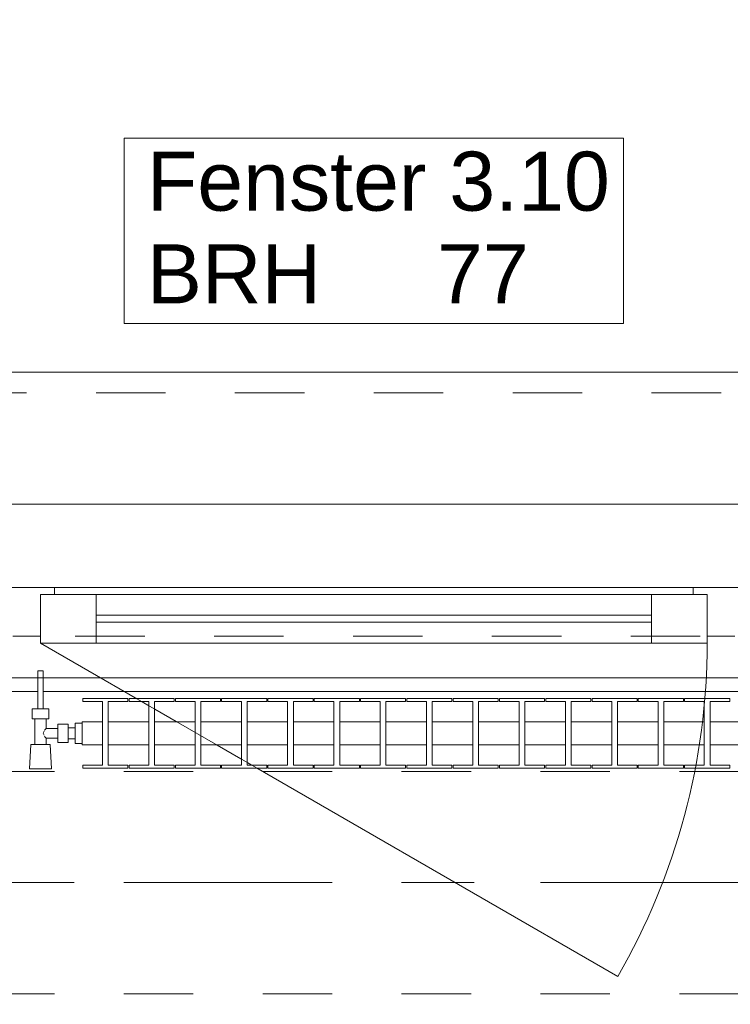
# Model space of a CAD drawing. Header units: metres. Extents: x -4 to 99, y -11 to 17.
# Tile 342 of 656: x 27.03 to 28.05, y 12.97 to 14.39. Entities that reach past the tile are written whole.
import ezdxf

# ---------------------------------------------------------------- set-up
doc = ezdxf.new("R2010")
doc.units = ezdxf.units.M
doc.header["$MEASUREMENT"] = 0
for name, pattern in [('Achse', [0.2, 0.1, -0.05, 0, -0.05]), ('Strichlinie doppelt', [0.546806, 0.264583, -0.105833, 0.070556, -0.105833]), ('Strichlinie eng', [0.115, 0.075, -0.04]), ('Untersicht', [0.1, 0.075, -0.025]), ('Wipeout_Contour', [1, 0, -1])]:
    doc.linetypes.add(name, pattern=pattern)
for name, color, linetype in [('152 - Bemaßung_ Beschriftung.Ausbau', 7, 'Continuous'), ('451 - Universal.Achsen Raster', 7, 'Continuous'), ('603 - Struktur.Bodenplatte_ Decke Roh', 7, 'Continuous'), ('604 - Struktur.Wand Aussen', 7, 'Continuous'), ('608 - Struktur.Träger', 7, 'Continuous'), ('650 - Abdeckung.Fußboden Aufbau', 7, 'Continuous'), ('801 - HKLSE.Heizung_ Klima_ Lüftung', 7, 'Continuous'), ('Neubau_605 - Struktur.Wand Innen', 7, 'Continuous'), ('Neubau_653 - Abdeckung.TB Verkofferung', 7, 'Continuous')]:
    doc.layers.add(name, color=color, linetype=linetype)
doc.styles.add('ERSTELLTER_STIL_2', font='txt')
doc.dimstyles.new('ERSTELLTER_STIL__2', dxfattribs={"dimtxt": 0.1, "dimasz": 0.0532, "dimexe": 0.18, "dimexo": 0.0625, "dimgap": 0, "dimtad": 1, "dimtih": 1, "dimtoh": 1, "dimzin": 0, "dimdsep": 46, "dimtxsty": 'ERSTELLTER_STIL_2', "dimblk": 'ARROWHEAD_2', "dimblk1": 'ARROWHEAD_2', "dimblk2": 'ARROWHEAD_2', "dimcen": 0.09, "dimse1": 1, "dimse2": 1, "dimclrd": 7, "dimclre": 7, "dimclrt": 7, "dimazin": 0, "dimtfac": 1, "dimtdec": 4, "dimtmove": 0, "dimatfit": 3, "dimfxl": 1, "dimtolj": 1, "dimtzin": 0, "dimarcsym": 0})

# ---------------------------------------------------------------- blocks, each defined once
blk = doc.blocks.new('*D242')
at = {"layer": '152 - Bemaßung_ Beschriftung.Ausbau', "color": 7, "linetype": 'Continuous', "lineweight": 5}
for p, q in [((26.34, 14.8025), (26.34, 14.9075)), ((28.74, 14.8025), (28.74, 14.9075)), ((26.3602, 14.89), (26.3198, 14.82)), ((28.7602, 14.89), (28.7198, 14.82)), ((26.34, 14.855), (28.74, 14.855))]:
    blk.add_line(p, q, dxfattribs=at)
at = {"layer": '152 - Bemaßung_ Beschriftung.Ausbau', "color": 7, "lineweight": 5, "char_height": 0.1, "attachment_point": 7, "style": 'ERSTELLTER_STIL_2'}
for s, insert in [('\\A1;{\\pql;\\fArial|b0|i0|c0|p38;2,40}', (27.407, 14.875)), ('\\A1;{\\pql;\\fArial|b0|i0|c0|p38;2,01}', (27.407, 14.735))]:
    blk.add_mtext(s, dxfattribs=dict(at, insert=insert))
blk = doc.blocks.new('ARROWHEAD_2')
at = {"color": 0, "linetype": 'Continuous', "lineweight": 0}
for p, q in [((-0.378, -0.655), (0.378, 0.655)), ((0, 0), (-1, 0))]:
    blk.add_line(p, q, dxfattribs=at)
blk = doc.blocks.new('*D275')
at = {"layer": '152 - Bemaßung_ Beschriftung.Ausbau', "color": 7, "linetype": 'Continuous', "lineweight": 5}
for p, q in [((25.82, 15.3025), (25.82, 15.4075)), ((29.23, 15.3025), (29.23, 15.4075)), ((25.8402, 15.39), (25.7998, 15.32)), ((29.2502, 15.39), (29.2098, 15.32)), ((25.82, 15.355), (29.23, 15.355))]:
    blk.add_line(p, q, dxfattribs=at)
at = {"layer": '152 - Bemaßung_ Beschriftung.Ausbau', "color": 7, "lineweight": 5, "char_height": 0.1, "attachment_point": 7, "style": 'ERSTELLTER_STIL_2'}
for s, insert in [('\\A1;{\\pql;\\fArial|b0|i0|c0|p38;3,41}', (27.3161, 15.375)), ('\\A1;{\\pql;\\fArial|b0|i0|c0|p38;17}', (29.058, 15.375))]:
    blk.add_mtext(s, dxfattribs=dict(at, insert=insert))
blk = doc.blocks.new('*D314')
at = {"layer": '152 - Bemaßung_ Beschriftung.Ausbau', "color": 7, "linetype": 'Continuous', "lineweight": 5}
for p, q in [((25.88, 15.8025), (25.88, 15.9075)), ((29.18, 15.8025), (29.18, 15.9075)), ((25.9002, 15.89), (25.8598, 15.82)), ((29.2002, 15.89), (29.1598, 15.82)), ((25.58, 15.855), (25.88, 15.855)), ((25.88, 15.855), (29.18, 15.855))]:
    blk.add_line(p, q, dxfattribs=at)
at = {"layer": '152 - Bemaßung_ Beschriftung.Ausbau', "color": 7, "lineweight": 5, "insert": (27.397, 15.875), "char_height": 0.1, "attachment_point": 7, "style": 'ERSTELLTER_STIL_2'}
blk.add_mtext('\\A1;{\\pql;\\fArial|b0|i0|c0|p38;3,30}', dxfattribs=at)

msp = doc.modelspace()

# ---------------------------------------------------------------- linework, layer by layer
at = {"layer": '451 - Universal.Achsen Raster', "color": 160, "linetype": 'Strichlinie doppelt', "lineweight": 9, "true_color": 0x3232ff}
msp.add_line((64.935, 13.15), (-3.175, 13.15), dxfattribs=at)
at = {"layer": '603 - Struktur.Bodenplatte_ Decke Roh', "color": 7, "linetype": 'Continuous', "lineweight": 18, "flags": 128}
msp.add_lwpolyline([(47.48, 13.695), (14.78, 13.695), (14.78, 13), (14.84, 13), (14.84, 8.585), (13.03, 8.585), (13.03, 8.725), (11.41, 8.725), (11.41, 13), (11.48, 13), (11.48, 13.695), (-0.015, 13.695), (-0.015, 0.005)], dxfattribs=at)
at = {"layer": '604 - Struktur.Wand Aussen', "color": 7, "linetype": 'Continuous', "lineweight": 9}
msp.add_line((28.64, 13.885), (26.44, 13.885), dxfattribs=at)
at = {"layer": '604 - Struktur.Wand Aussen', "color": 7, "linetype": 'Strichlinie eng', "lineweight": 9}
msp.add_line((28.64, 13.855), (26.44, 13.855), dxfattribs=at)
at = {"layer": '604 - Struktur.Wand Aussen', "color": 7, "linetype": 'Continuous', "lineweight": 13}
for p, q in [((27, 13.575), (27.04, 13.575)), ((27.04, 13.575), (27.08, 13.575)), ((27.08, 13.575), (28, 13.575)), ((27.08, 13.575), (27.08, 13.565)), ((28, 13.565), (28, 13.575)), ((28, 13.575), (28.04, 13.575)), ((28.04, 13.575), (28.08, 13.575)), ((27.08, 13.565), (27.06, 13.565)), ((27.06, 13.565), (27.06, 13.505)), ((27.06, 13.495), (27.06, 13.565)), ((27.06, 13.565), (27.14, 13.565)), ((27.14, 13.565), (27.94, 13.565)), ((27.14, 13.565), (27.14, 13.495)), ((27.94, 13.495), (27.94, 13.565)), ((27.94, 13.565), (28.02, 13.565)), ((28.02, 13.565), (28, 13.565)), ((28.02, 13.505), (28.02, 13.565)), ((28.02, 13.565), (28.02, 13.495)), ((27.14, 13.535), (27.94, 13.535)), ((27.94, 13.525), (27.14, 13.525)), ((27.04, 13.505), (27.02, 13.505)), ((27.06, 13.505), (27.04, 13.505)), ((28.04, 13.505), (28.02, 13.505)), ((28.06, 13.505), (28.04, 13.505)), ((27.14, 13.495), (27.06, 13.495)), ((27.94, 13.495), (27.14, 13.495)), ((28.02, 13.495), (27.94, 13.495))]:
    msp.add_line(p, q, dxfattribs=at)
at = {"layer": '604 - Struktur.Wand Aussen', "color": 7, "linetype": 'Continuous', "lineweight": 9, "flags": 128}
msp.add_lwpolyline([(27.1806, 13.955), (27.8994, 13.955), (27.8994, 14.0886), (27.8994, 14.2221), (27.1806, 14.2221), (27.1806, 14.0886)], close=True, dxfattribs=at)
at = {"layer": '608 - Struktur.Träger', "color": 7, "linetype": 'Achse', "lineweight": 9}
msp.add_line((14.78, 13.15), (47.48, 13.15), dxfattribs=at)
at = {"layer": '608 - Struktur.Träger', "color": 7, "linetype": 'Untersicht', "lineweight": 13}
msp.add_line((14.78, 12.99), (47.48, 12.99), dxfattribs=at)
at = {"layer": '650 - Abdeckung.Fußboden Aufbau', "color": 7, "linetype": 'Continuous', "lineweight": 13, "flags": 128}
msp.add_lwpolyline([(29.4, 10.78), (29.23, 10.78), (29.23, 12.99), (29.17, 12.99), (29.17, 13.445), (25.89, 13.445), (25.89, 12.99), (25.82, 12.99), (25.82, 10.78), (25.65, 10.78)], dxfattribs=at)
at = {"layer": 'Neubau_605 - Struktur.Wand Innen', "color": 1, "linetype": 'Continuous', "lineweight": 13, "flags": 128}
for points in [[(29.17, 13.445), (25.95, 13.445)], [(25.95, 13.425), (29.17, 13.425)]]:
    msp.add_lwpolyline(points, dxfattribs=at)
at = {"layer": 'Neubau_653 - Abdeckung.TB Verkofferung', "color": 1, "linetype": 'Untersicht', "lineweight": 9}
msp.add_line((15.11, 13.505), (47.24, 13.505), dxfattribs=at)

# ---------------------------------------------------------------- texts
at = {"layer": '604 - Struktur.Wand Aussen', "color": 7, "lineweight": 9, "char_height": 0.085, "style": 'ERSTELLTER_STIL_2'}
for s, insert, attachment_point in [('\\A1;{\\pql;\\pt0;\\fArial|b0|i0|c0|p38;Fenster 3.10}', (27.2132, 14.1163), 7), ('\\A1;{\\pql;\\pt0;\\fArial|b0|i0|c0|p38;}', (27.7599, 14.0886), 1), ('\\A1;{\\pql;\\pt0;\\fArial|b0|i0|c0|p38;BRH}', (27.2132, 14.0691), 1), ('\\A1;{\\pql;\\pt0,0.05;\\fArial|b0|i0|c0|p38;77\\fArial|b0|i0|c0|p38;\\A1{\\H.66x;\\S^  ;}\\fArial|b0|i0|c0|p38;\\fArial|b0|i0|c0|p38;\\A1{\\H.66x;\\S^  ;}}', (27.6309, 14.0691), 1)]:
    msp.add_mtext(s, dxfattribs=dict(at, insert=insert, attachment_point=attachment_point))

# ---------------------------------------------------------------- dimensions: what is measured, and where the dimension line sits
at = {"layer": '152 - Bemaßung_ Beschriftung.Ausbau', "color": 7, "linetype": 'Continuous', "lineweight": 5}
dim = msp.add_linear_dim(base=(28.74, 14.855), p1=(26.34, 13.575), p2=(28.74, 13.575), dimstyle='ERSTELLTER_STIL__2', dxfattribs=at)
dim.commit()
dim.dimension.update_dxf_attribs({"geometry": '*D242', "text_midpoint": (27.5369, 14.925), "dimtype": 160})

# ---------------------------------------------------------------- next in the draw order: wipeouts: each hides what was drawn before it
at = {"color": 254, "linetype": 'Wipeout_Contour', "lineweight": 0, "ltscale": 7487.470756}
msp.add_wipeout([(27.12, 13.3817), (27.12, 13.3483), (27.1492, 13.3483), (27.1492, 13.3192), (27.1208, 13.3192), (27.1208, 13.315), (27.1858, 13.315), (27.1858, 13.3192), (27.1575, 13.3192), (27.1575, 13.3483), (27.2158, 13.3483), (27.2158, 13.3192), (27.1875, 13.3192), (27.1875, 13.315), (27.2525, 13.315), (27.2525, 13.3192), (27.2242, 13.3192), (27.2242, 13.3483), (27.2825, 13.3483), (27.2825, 13.3192), (27.2542, 13.3192), (27.2542, 13.315), (27.3192, 13.315), (27.3192, 13.3192), (27.2908, 13.3192), (27.2908, 13.3483), (27.3492, 13.3483), (27.3492, 13.3192), (27.3208, 13.3192), (27.3208, 13.315), (27.3858, 13.315), (27.3858, 13.3192), (27.3575, 13.3192), (27.3575, 13.3483), (27.4158, 13.3483), (27.4158, 13.3192), (27.3875, 13.3192), (27.3875, 13.315), (27.4525, 13.315), (27.4525, 13.3192), (27.4242, 13.3192), (27.4242, 13.3483), (27.4825, 13.3483), (27.4825, 13.3192), (27.4542, 13.3192), (27.4542, 13.315), (27.5192, 13.315), (27.5192, 13.3192), (27.4908, 13.3192), (27.4908, 13.3483), (27.5492, 13.3483), (27.5492, 13.3192), (27.5208, 13.3192), (27.5208, 13.315), (27.5858, 13.315), (27.5858, 13.3192), (27.5575, 13.3192), (27.5575, 13.3483), (27.6158, 13.3483), (27.6158, 13.3192), (27.5875, 13.3192), (27.5875, 13.315), (27.6525, 13.315), (27.6525, 13.3192), (27.6242, 13.3192), (27.6242, 13.3483), (27.6825, 13.3483), (27.6825, 13.3192), (27.6542, 13.3192), (27.6542, 13.315), (27.7192, 13.315), (27.7192, 13.3192), (27.6908, 13.3192), (27.6908, 13.3483), (27.7492, 13.3483), (27.7492, 13.3192), (27.7208, 13.3192), (27.7208, 13.315), (27.7858, 13.315), (27.7858, 13.3192), (27.7575, 13.3192), (27.7575, 13.3483), (27.8158, 13.3483), (27.8158, 13.3192), (27.7875, 13.3192), (27.7875, 13.315), (27.8525, 13.315), (27.8525, 13.3192), (27.8242, 13.3192), (27.8242, 13.3483), (27.8825, 13.3483), (27.8825, 13.3192), (27.8542, 13.3192), (27.8542, 13.315), (27.9192, 13.315), (27.9192, 13.3192), (27.8908, 13.3192), (27.8908, 13.3483), (27.9492, 13.3483), (27.9492, 13.3192), (27.9208, 13.3192), (27.9208, 13.315), (27.9858, 13.315), (27.9858, 13.3192), (27.9575, 13.3192), (27.9575, 13.3483), (28.0158, 13.3483), (28.0158, 13.3192), (27.9875, 13.3192), (27.9875, 13.315), (28.0525, 13.315), (28.0525, 13.3192), (28.0242, 13.3192), (28.0242, 13.3483), (28.0825, 13.3483), (28.0825, 13.3192), (28.0542, 13.3192), (28.0542, 13.315), (28.1192, 13.315), (28.1192, 13.3192), (28.0908, 13.3192), (28.0908, 13.3483), (28.12, 13.3483), (28.12, 13.3817), (28.0908, 13.3817), (28.0908, 13.4108), (28.1192, 13.4108), (28.1192, 13.415), (28.0542, 13.415), (28.0542, 13.4108), (28.0825, 13.4108), (28.0825, 13.3817), (28.0242, 13.3817), (28.0242, 13.4108), (28.0525, 13.4108), (28.0525, 13.415), (27.9875, 13.415), (27.9875, 13.4108), (28.0158, 13.4108), (28.0158, 13.3817), (27.9575, 13.3817), (27.9575, 13.4108), (27.9858, 13.4108), (27.9858, 13.415), (27.9208, 13.415), (27.9208, 13.4108), (27.9492, 13.4108), (27.9492, 13.3817), (27.8908, 13.3817), (27.8908, 13.4108), (27.9192, 13.4108), (27.9192, 13.415), (27.8542, 13.415), (27.8542, 13.4108), (27.8825, 13.4108), (27.8825, 13.3817), (27.8242, 13.3817), (27.8242, 13.4108), (27.8525, 13.4108), (27.8525, 13.415), (27.7875, 13.415), (27.7875, 13.4108), (27.8158, 13.4108), (27.8158, 13.3817), (27.7575, 13.3817), (27.7575, 13.4108), (27.7858, 13.4108), (27.7858, 13.415), (27.7208, 13.415), (27.7208, 13.4108), (27.7492, 13.4108), (27.7492, 13.3817), (27.6908, 13.3817), (27.6908, 13.4108), (27.7192, 13.4108), (27.7192, 13.415), (27.6542, 13.415), (27.6542, 13.4108), (27.6825, 13.4108), (27.6825, 13.3817), (27.6242, 13.3817), (27.6242, 13.4108), (27.6525, 13.4108), (27.6525, 13.415), (27.5875, 13.415), (27.5875, 13.4108), (27.6158, 13.4108), (27.6158, 13.3817), (27.5575, 13.3817), (27.5575, 13.4108), (27.5858, 13.4108), (27.5858, 13.415), (27.5208, 13.415), (27.5208, 13.4108), (27.5492, 13.4108), (27.5492, 13.3817), (27.4908, 13.3817), (27.4908, 13.4108), (27.5192, 13.4108), (27.5192, 13.415), (27.4542, 13.415), (27.4542, 13.4108), (27.4825, 13.4108), (27.4825, 13.3817), (27.4242, 13.3817), (27.4242, 13.4108), (27.4525, 13.4108), (27.4525, 13.415), (27.3875, 13.415), (27.3875, 13.4108), (27.4158, 13.4108), (27.4158, 13.3817), (27.3575, 13.3817), (27.3575, 13.4108), (27.3858, 13.4108), (27.3858, 13.415), (27.3208, 13.415), (27.3208, 13.4108), (27.3492, 13.4108), (27.3492, 13.3817), (27.2908, 13.3817), (27.2908, 13.4108), (27.3192, 13.4108), (27.3192, 13.415), (27.2542, 13.415), (27.2542, 13.4108), (27.2825, 13.4108), (27.2825, 13.3817), (27.2242, 13.3817), (27.2242, 13.4108), (27.2525, 13.4108), (27.2525, 13.415), (27.1875, 13.415), (27.1875, 13.4108), (27.2158, 13.4108), (27.2158, 13.3817), (27.1575, 13.3817), (27.1575, 13.4108), (27.1858, 13.4108), (27.1858, 13.415), (27.1208, 13.415), (27.1208, 13.4108), (27.1492, 13.4108), (27.1492, 13.3817)], dxfattribs=at).dxf.layer = '801 - HKLSE.Heizung_ Klima_ Lüftung'

# ---------------------------------------------------------------- next in the draw order: linework, layer by layer
at = {"layer": '604 - Struktur.Wand Aussen', "color": 7, "linetype": 'Continuous', "lineweight": 9}
msp.add_arc((27.06, 13.495), 0.96, 330, 0, dxfattribs=at)
at = {"layer": '801 - HKLSE.Heizung_ Klima_ Lüftung', "color": 7, "linetype": 'Continuous', "lineweight": 5}
for p, q in [((27.1858, 13.4108), (27.1858, 13.415)), ((27.1875, 13.415), (27.1875, 13.4108)), ((27.2525, 13.415), (27.1875, 13.415)), ((27.1875, 13.415), (27.1875, 13.4108)), ((27.2525, 13.4108), (27.2525, 13.415)), ((27.2525, 13.4108), (27.2525, 13.415)), ((27.3192, 13.415), (27.2542, 13.415)), ((27.2542, 13.415), (27.2542, 13.4108)), ((27.3192, 13.4108), (27.3192, 13.415)), ((27.3192, 13.4108), (27.3192, 13.415)), ((27.3858, 13.415), (27.3208, 13.415)), ((27.3208, 13.415), (27.3208, 13.4108)), ((27.3858, 13.4108), (27.3858, 13.415)), ((27.3875, 13.415), (27.3875, 13.4108)), ((27.4525, 13.415), (27.3875, 13.415)), ((27.3875, 13.415), (27.3875, 13.4108)), ((27.4525, 13.4108), (27.4525, 13.415)), ((27.4525, 13.4108), (27.4525, 13.415)), ((27.5192, 13.415), (27.4542, 13.415)), ((27.4542, 13.415), (27.4542, 13.4108)), ((27.5192, 13.4108), (27.5192, 13.415)), ((27.5208, 13.415), (27.5208, 13.4108)), ((27.5858, 13.415), (27.5208, 13.415)), ((27.5208, 13.415), (27.5208, 13.4108)), ((27.5858, 13.4108), (27.5858, 13.415)), ((27.6525, 13.415), (27.5875, 13.415)), ((27.5875, 13.415), (27.5875, 13.4108)), ((27.6525, 13.4108), (27.6525, 13.415)), ((27.6525, 13.4108), (27.6525, 13.415)), ((27.7192, 13.415), (27.6542, 13.415)), ((27.6542, 13.415), (27.6542, 13.4108)), ((27.7192, 13.4108), (27.7192, 13.415)), ((27.7192, 13.4108), (27.7192, 13.415)), ((27.7208, 13.415), (27.7208, 13.4108)), ((27.7858, 13.415), (27.7208, 13.415)), ((27.7208, 13.415), (27.7208, 13.4108)), ((27.7858, 13.4108), (27.7858, 13.415)), ((27.8525, 13.415), (27.7875, 13.415)), ((27.7875, 13.415), (27.7875, 13.4108)), ((27.8525, 13.4108), (27.8525, 13.415)), ((27.9192, 13.415), (27.8542, 13.415)), ((27.8542, 13.415), (27.8542, 13.4108)), ((27.9192, 13.4108), (27.9192, 13.415)), ((27.9192, 13.4108), (27.9192, 13.415)), ((27.9208, 13.415), (27.9208, 13.4108)), ((27.9858, 13.415), (27.9208, 13.415)), ((27.9208, 13.415), (27.9208, 13.4108)), ((27.9858, 13.4108), (27.9858, 13.415)), ((27.9875, 13.415), (27.9875, 13.4108)), ((28.0525, 13.415), (27.9875, 13.415)), ((27.9875, 13.415), (27.9875, 13.4108)), ((28.0525, 13.4108), (28.0525, 13.415)), ((28.0525, 13.4108), (28.0525, 13.415)), ((27.1492, 13.4108), (27.1492, 13.3192)), ((27.1575, 13.3192), (27.1575, 13.4108)), ((27.1575, 13.4108), (27.1858, 13.4108)), ((27.1875, 13.4108), (27.2158, 13.4108)), ((27.2158, 13.4108), (27.2158, 13.3192)), ((27.2242, 13.3192), (27.2242, 13.4108)), ((27.2242, 13.4108), (27.2525, 13.4108)), ((27.2542, 13.4108), (27.2825, 13.4108)), ((27.2825, 13.4108), (27.2825, 13.3192)), ((27.2908, 13.3192), (27.2908, 13.4108)), ((27.2908, 13.4108), (27.3192, 13.4108)), ((27.3208, 13.4108), (27.3492, 13.4108)), ((27.3492, 13.4108), (27.3492, 13.3192)), ((27.3575, 13.3192), (27.3575, 13.4108)), ((27.3575, 13.4108), (27.3858, 13.4108)), ((27.3875, 13.4108), (27.4158, 13.4108)), ((27.4158, 13.4108), (27.4158, 13.3192)), ((27.4242, 13.3192), (27.4242, 13.4108)), ((27.4242, 13.4108), (27.4525, 13.4108)), ((27.4542, 13.4108), (27.4825, 13.4108)), ((27.4825, 13.4108), (27.4825, 13.3192)), ((27.4908, 13.3192), (27.4908, 13.4108)), ((27.4908, 13.4108), (27.5192, 13.4108)), ((27.5208, 13.4108), (27.5492, 13.4108)), ((27.5492, 13.4108), (27.5492, 13.3192)), ((27.5575, 13.3192), (27.5575, 13.4108)), ((27.5575, 13.4108), (27.5858, 13.4108)), ((27.5875, 13.4108), (27.6158, 13.4108)), ((27.6158, 13.4108), (27.6158, 13.3192)), ((27.6242, 13.3192), (27.6242, 13.4108)), ((27.6242, 13.4108), (27.6525, 13.4108)), ((27.6542, 13.4108), (27.6825, 13.4108)), ((27.6825, 13.4108), (27.6825, 13.3192)), ((27.6908, 13.3192), (27.6908, 13.4108)), ((27.6908, 13.4108), (27.7192, 13.4108)), ((27.7208, 13.4108), (27.7492, 13.4108)), ((27.7492, 13.4108), (27.7492, 13.3192)), ((27.7575, 13.3192), (27.7575, 13.4108)), ((27.7575, 13.4108), (27.7858, 13.4108)), ((27.7875, 13.4108), (27.8158, 13.4108)), ((27.8158, 13.4108), (27.8158, 13.3192)), ((27.8242, 13.3192), (27.8242, 13.4108)), ((27.8242, 13.4108), (27.8525, 13.4108)), ((27.8542, 13.4108), (27.8825, 13.4108)), ((27.8825, 13.4108), (27.8825, 13.3192)), ((27.8908, 13.3192), (27.8908, 13.4108)), ((27.8908, 13.4108), (27.9192, 13.4108)), ((27.9208, 13.4108), (27.9492, 13.4108)), ((27.9492, 13.4108), (27.9492, 13.3192)), ((27.9575, 13.3192), (27.9575, 13.4108)), ((27.9575, 13.4108), (27.9858, 13.4108)), ((27.9875, 13.4108), (28.0158, 13.4108)), ((28.0158, 13.4108), (28.0158, 13.3192)), ((28.0242, 13.3192), (28.0242, 13.4108)), ((28.0242, 13.4108), (28.0525, 13.4108)), ((27.1575, 13.3817), (27.2158, 13.3817)), ((27.2242, 13.3817), (27.2825, 13.3817)), ((27.2908, 13.3817), (27.3492, 13.3817)), ((27.3575, 13.3817), (27.4158, 13.3817)), ((27.4242, 13.3817), (27.4825, 13.3817)), ((27.4908, 13.3817), (27.5492, 13.3817)), ((27.5575, 13.3817), (27.6158, 13.3817)), ((27.6242, 13.3817), (27.6825, 13.3817)), ((27.6908, 13.3817), (27.7492, 13.3817)), ((27.7575, 13.3817), (27.8158, 13.3817)), ((27.8242, 13.3817), (27.8825, 13.3817)), ((27.8908, 13.3817), (27.9492, 13.3817)), ((27.9575, 13.3817), (28.0158, 13.3817)), ((28.0242, 13.3817), (28.0825, 13.3817)), ((27.1575, 13.3483), (27.2158, 13.3483)), ((27.2242, 13.3483), (27.2825, 13.3483)), ((27.2908, 13.3483), (27.3492, 13.3483)), ((27.3575, 13.3483), (27.4158, 13.3483)), ((27.4242, 13.3483), (27.4825, 13.3483)), ((27.4908, 13.3483), (27.5492, 13.3483)), ((27.5575, 13.3483), (27.6158, 13.3483)), ((27.6242, 13.3483), (27.6825, 13.3483)), ((27.6908, 13.3483), (27.7492, 13.3483)), ((27.7575, 13.3483), (27.8158, 13.3483)), ((27.8242, 13.3483), (27.8825, 13.3483)), ((27.8908, 13.3483), (27.9492, 13.3483)), ((27.9575, 13.3483), (28.0158, 13.3483)), ((28.0242, 13.3483), (28.0825, 13.3483)), ((27.1858, 13.3192), (27.1575, 13.3192)), ((27.1858, 13.315), (27.1858, 13.3192)), ((27.1875, 13.3192), (27.1875, 13.315)), ((27.2158, 13.3192), (27.1875, 13.3192)), ((27.1875, 13.3192), (27.1875, 13.315)), ((27.1875, 13.315), (27.2525, 13.315)), ((27.1875, 13.315), (27.2525, 13.315)), ((27.2525, 13.3192), (27.2242, 13.3192)), ((27.2525, 13.315), (27.2525, 13.3192)), ((27.2525, 13.315), (27.2525, 13.3192)), ((27.2825, 13.3192), (27.2542, 13.3192)), ((27.2542, 13.3192), (27.2542, 13.315)), ((27.2542, 13.315), (27.3192, 13.315)), ((27.2542, 13.315), (27.3192, 13.315)), ((27.3192, 13.3192), (27.2908, 13.3192)), ((27.3192, 13.315), (27.3192, 13.3192)), ((27.3192, 13.315), (27.3192, 13.3192)), ((27.3492, 13.3192), (27.3208, 13.3192)), ((27.3208, 13.3192), (27.3208, 13.315)), ((27.3208, 13.315), (27.3858, 13.315)), ((27.3208, 13.315), (27.3858, 13.315)), ((27.3858, 13.3192), (27.3575, 13.3192)), ((27.3858, 13.315), (27.3858, 13.3192)), ((27.3875, 13.3192), (27.3875, 13.315)), ((27.4158, 13.3192), (27.3875, 13.3192)), ((27.3875, 13.3192), (27.3875, 13.315)), ((27.3875, 13.315), (27.4525, 13.315)), ((27.3875, 13.315), (27.4525, 13.315)), ((27.4525, 13.3192), (27.4242, 13.3192)), ((27.4525, 13.315), (27.4525, 13.3192)), ((27.4525, 13.315), (27.4525, 13.3192)), ((27.4825, 13.3192), (27.4542, 13.3192)), ((27.4542, 13.3192), (27.4542, 13.315)), ((27.4542, 13.315), (27.5192, 13.315)), ((27.4542, 13.315), (27.5192, 13.315)), ((27.5192, 13.3192), (27.4908, 13.3192)), ((27.5192, 13.315), (27.5192, 13.3192)), ((27.5208, 13.3192), (27.5208, 13.315)), ((27.5492, 13.3192), (27.5208, 13.3192)), ((27.5208, 13.3192), (27.5208, 13.315)), ((27.5208, 13.315), (27.5858, 13.315)), ((27.5208, 13.315), (27.5858, 13.315)), ((27.5858, 13.3192), (27.5575, 13.3192)), ((27.5858, 13.315), (27.5858, 13.3192)), ((27.6158, 13.3192), (27.5875, 13.3192)), ((27.5875, 13.3192), (27.5875, 13.315)), ((27.5875, 13.315), (27.6525, 13.315)), ((27.5875, 13.315), (27.6525, 13.315)), ((27.6525, 13.3192), (27.6242, 13.3192)), ((27.6525, 13.315), (27.6525, 13.3192)), ((27.6525, 13.315), (27.6525, 13.3192)), ((27.6825, 13.3192), (27.6542, 13.3192)), ((27.6542, 13.3192), (27.6542, 13.315)), ((27.6542, 13.315), (27.7192, 13.315)), ((27.6542, 13.315), (27.7192, 13.315)), ((27.7192, 13.3192), (27.6908, 13.3192)), ((27.7192, 13.315), (27.7192, 13.3192)), ((27.7192, 13.315), (27.7192, 13.3192)), ((27.7208, 13.3192), (27.7208, 13.315)), ((27.7492, 13.3192), (27.7208, 13.3192)), ((27.7208, 13.3192), (27.7208, 13.315)), ((27.7208, 13.315), (27.7858, 13.315)), ((27.7208, 13.315), (27.7858, 13.315)), ((27.7858, 13.3192), (27.7575, 13.3192)), ((27.7858, 13.315), (27.7858, 13.3192)), ((27.8158, 13.3192), (27.7875, 13.3192)), ((27.7875, 13.3192), (27.7875, 13.315)), ((27.7875, 13.315), (27.8525, 13.315)), ((27.7875, 13.315), (27.8525, 13.315)), ((27.8525, 13.3192), (27.8242, 13.3192)), ((27.8525, 13.315), (27.8525, 13.3192)), ((27.8825, 13.3192), (27.8542, 13.3192)), ((27.8542, 13.3192), (27.8542, 13.315)), ((27.8542, 13.315), (27.9192, 13.315)), ((27.8542, 13.315), (27.9192, 13.315)), ((27.9192, 13.3192), (27.8908, 13.3192)), ((27.9192, 13.315), (27.9192, 13.3192)), ((27.9192, 13.315), (27.9192, 13.3192)), ((27.9208, 13.3192), (27.9208, 13.315)), ((27.9492, 13.3192), (27.9208, 13.3192)), ((27.9208, 13.3192), (27.9208, 13.315)), ((27.9208, 13.315), (27.9858, 13.315)), ((27.9208, 13.315), (27.9858, 13.315)), ((27.9858, 13.3192), (27.9575, 13.3192)), ((27.9858, 13.315), (27.9858, 13.3192)), ((27.9875, 13.3192), (27.9875, 13.315)), ((28.0158, 13.3192), (27.9875, 13.3192)), ((27.9875, 13.3192), (27.9875, 13.315)), ((27.9875, 13.315), (28.0525, 13.315)), ((27.9875, 13.315), (28.0525, 13.315)), ((28.0525, 13.3192), (28.0242, 13.3192)), ((28.0525, 13.315), (28.0525, 13.3192)), ((28.0525, 13.315), (28.0525, 13.3192))]:
    msp.add_line(p, q, dxfattribs=at)

# ---------------------------------------------------------------- next in the draw order: wipeouts: each hides what was drawn before it
at = {"color": 254, "linetype": 'Wipeout_Contour', "lineweight": 0, "ltscale": 966.510504}
msp.add_wipeout([(27.12, 13.3503), (27.12, 13.3797), (27.11, 13.3797), (27.11, 13.373), (27.1, 13.373), (27.1, 13.378), (27.085, 13.378), (27.085, 13.372), (27.068, 13.372), (27.068, 13.386), (27.072, 13.386), (27.072, 13.4), (27.064, 13.4), (27.064, 13.455), (27.056, 13.455), (27.056, 13.4), (27.048, 13.4), (27.048, 13.386), (27.052, 13.386), (27.052, 13.349), (27.046, 13.349), (27.044, 13.314), (27.076, 13.314), (27.074, 13.349), (27.068, 13.349), (27.068, 13.358), (27.085, 13.358), (27.085, 13.352), (27.1, 13.352), (27.1, 13.357), (27.11, 13.357), (27.11, 13.3503)], dxfattribs=at).dxf.layer = '801 - HKLSE.Heizung_ Klima_ Lüftung'

# ---------------------------------------------------------------- next in the draw order: linework, layer by layer
at = {"layer": '604 - Struktur.Wand Aussen', "color": 7, "linetype": 'Continuous', "lineweight": 9}
for p, q in [((27.06, 13.495), (27.8914, 13.015)), ((28.73, 13.445), (26.35, 13.445))]:
    msp.add_line(p, q, dxfattribs=at)
at = {"layer": '604 - Struktur.Wand Aussen', "color": 7, "linetype": 'Strichlinie eng', "lineweight": 9}
msp.add_line((28.73, 13.445), (26.35, 13.445), dxfattribs=at)
at = {"layer": '608 - Struktur.Träger', "color": 7, "linetype": 'Untersicht', "lineweight": 13}
msp.add_line((14.78, 13.31), (47.48, 13.31), dxfattribs=at)
at = {"layer": '801 - HKLSE.Heizung_ Klima_ Lüftung', "color": 7, "linetype": 'Continuous', "lineweight": 5}
for p, q in [((27.0572, 13.455), (27.056, 13.455)), ((27.056, 13.455), (27.056, 13.4)), ((27.06, 13.455), (27.0572, 13.455)), ((27.0628, 13.455), (27.06, 13.455)), ((27.064, 13.455), (27.0628, 13.455)), ((27.064, 13.455), (27.064, 13.4)), ((27.1208, 13.415), (27.1208, 13.4108)), ((27.1858, 13.415), (27.1208, 13.415)), ((27.1208, 13.415), (27.1208, 13.4108)), ((27.054, 13.4), (27.048, 13.4)), ((27.048, 13.4), (27.048, 13.386)), ((27.066, 13.4), (27.054, 13.4)), ((27.0572, 13.4), (27.056, 13.4)), ((27.06, 13.4), (27.0572, 13.4)), ((27.0628, 13.4), (27.06, 13.4)), ((27.064, 13.4), (27.0628, 13.4)), ((27.072, 13.4), (27.066, 13.4)), ((27.072, 13.4), (27.072, 13.386)), ((27.1208, 13.4108), (27.1492, 13.4108)), ((27.054, 13.386), (27.048, 13.386)), ((27.052, 13.386), (27.052, 13.349)), ((27.066, 13.386), (27.054, 13.386)), ((27.072, 13.386), (27.066, 13.386)), ((27.068, 13.386), (27.068, 13.372)), ((27.0663, 13.3699), (27.0658, 13.3689)), ((27.068, 13.372), (27.0663, 13.3699)), ((27.068, 13.372), (27.085, 13.372)), ((27.085, 13.378), (27.085, 13.3715)), ((27.085, 13.378), (27.1, 13.378)), ((27.085, 13.3715), (27.085, 13.3585)), ((27.1, 13.378), (27.1, 13.3715)), ((27.1, 13.373), (27.11, 13.373)), ((27.1, 13.3715), (27.1, 13.3585)), ((27.11, 13.3797), (27.11, 13.365)), ((27.11, 13.3797), (27.12, 13.3797)), ((27.11, 13.3797), (27.11, 13.365)), ((27.11, 13.3797), (27.12, 13.3797)), ((27.11, 13.373), (27.11, 13.3707)), ((27.11, 13.3707), (27.11, 13.365)), ((27.12, 13.3817), (27.12, 13.3768)), ((27.12, 13.3817), (27.1492, 13.3817)), ((27.12, 13.3768), (27.12, 13.365)), ((27.0653, 13.3679), (27.0639, 13.365)), ((27.0639, 13.365), (27.0653, 13.3621)), ((27.0658, 13.3611), (27.0663, 13.3601)), ((27.0663, 13.3601), (27.068, 13.358)), ((27.068, 13.358), (27.068, 13.349)), ((27.068, 13.358), (27.085, 13.358)), ((27.085, 13.3585), (27.085, 13.352)), ((27.1, 13.3585), (27.1, 13.352)), ((27.1, 13.357), (27.11, 13.357)), ((27.11, 13.365), (27.11, 13.3503)), ((27.11, 13.365), (27.11, 13.3503)), ((27.11, 13.365), (27.11, 13.3593)), ((27.11, 13.3593), (27.11, 13.357)), ((27.12, 13.365), (27.12, 13.3532)), ((27.046, 13.349), (27.044, 13.314)), ((27.0501, 13.349), (27.046, 13.349)), ((27.06, 13.349), (27.0501, 13.349)), ((27.0699, 13.349), (27.06, 13.349)), ((27.074, 13.349), (27.0699, 13.349)), ((27.074, 13.349), (27.076, 13.314)), ((27.085, 13.352), (27.1, 13.352)), ((27.11, 13.3503), (27.12, 13.3503)), ((27.11, 13.3503), (27.12, 13.3503)), ((27.11, 13.3503), (27.12, 13.3503)), ((27.11, 13.3503), (27.12, 13.3503)), ((27.12, 13.3532), (27.12, 13.3483)), ((27.12, 13.3483), (27.1492, 13.3483)), ((27.0487, 13.314), (27.044, 13.314)), ((27.044, 13.314), (27.0487, 13.314)), ((27.06, 13.314), (27.0487, 13.314)), ((27.0487, 13.314), (27.06, 13.314)), ((27.0713, 13.314), (27.06, 13.314)), ((27.06, 13.314), (27.0713, 13.314)), ((27.0713, 13.314), (27.076, 13.314)), ((27.076, 13.314), (27.0713, 13.314)), ((27.1208, 13.3192), (27.1208, 13.315)), ((27.1492, 13.3192), (27.1208, 13.3192)), ((27.1208, 13.3192), (27.1208, 13.315)), ((27.1208, 13.315), (27.1858, 13.315)), ((27.1208, 13.315), (27.1858, 13.315))]:
    msp.add_line(p, q, dxfattribs=at)

# ---------------------------------------------------------------- next in the draw order: dimensions: what is measured, and where the dimension line sits
at = {"layer": '152 - Bemaßung_ Beschriftung.Ausbau', "color": 7, "linetype": 'Continuous', "lineweight": 5}
for base, p1, p2, picture, middle in [((29.18, 15.855), (25.88, 13), (29.18, 13), '*D314', (27.5268, 15.925)), ((29.23, 15.355), (25.82, 10.75), (29.23, 10.625), '*D275', (27.446, 15.425))]:
    dim = msp.add_linear_dim(base=base, p1=p1, p2=p2, dimstyle='ERSTELLTER_STIL__2', dxfattribs=at)
    dim.commit()
    dim.dimension.update_dxf_attribs({"geometry": picture, "text_midpoint": middle, "dimtype": 160})

doc.saveas('drawing.dxf')
